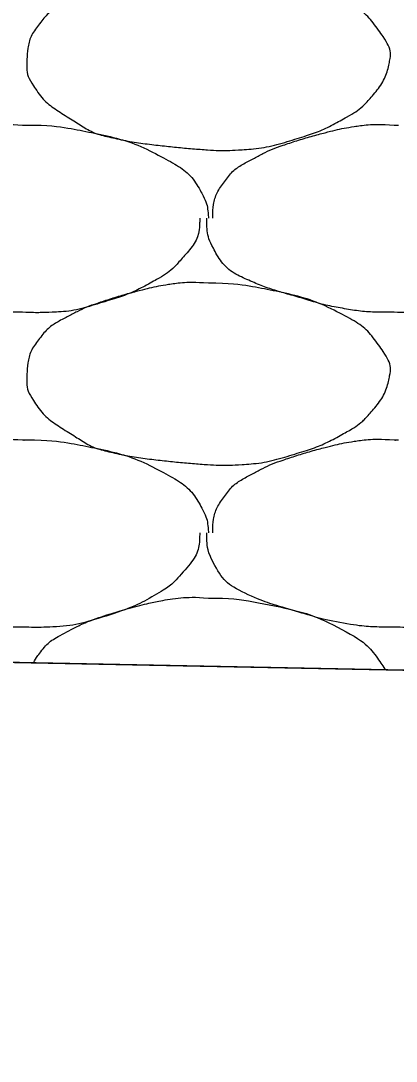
# Model space of a CAD drawing. Extents: x 1373719 to 1374161, y 379835 to 380167.
# Drawn here: x 1373967.268 to 1373967.733, y 379973.785 to 379975.076 of the extents above; entities that cross this region are included whole.
import ezdxf

# ---------------------------------------------------------------- set-up
doc = ezdxf.new("R2010")
doc.units = 0
doc.layers.add('Aggregate Base Course', color=7, linetype='Continuous')
doc.layers.add('SIGNATURE', color=7, linetype='Continuous')

msp = doc.modelspace()

# ---------------------------------------------------------------- linework, layer by layer
msp.add_line((1373965.3548, 379974.3183), (1373992.0048, 379973.7853))
at = {"layer": 'Aggregate Base Course'}
for points, degree in [([(1373967.5004, 379975.1412), (1373967.5267, 379975.1415), (1373967.5532, 379975.1376), (1373967.5796, 379975.1322), (1373967.6118, 379975.1256), (1373967.6415, 379975.1158), (1373967.6714, 379975.0998), (1373967.6913, 379975.0891), (1373967.7049, 379975.0746), (1373967.7182, 379975.0548), (1373967.7239, 379975.0462), (1373967.7269, 379975.0364), (1373967.7254, 379975.0278), (1373967.7223, 379975.0109), (1373967.7135, 379974.9941), (1373967.7002, 379974.9792), (1373967.6917, 379974.9698), (1373967.6834, 379974.9634), (1373967.6732, 379974.9576), (1373967.655, 379974.9473), (1373967.6371, 379974.9386), (1373967.6174, 379974.9324), (1373967.5918, 379974.9243), (1373967.5663, 379974.9178), (1373967.54, 379974.9162), (1373967.5268, 379974.9154), (1373967.5135, 379974.9153), (1373967.5004, 379974.9162), (1373967.4805, 379974.9175), (1373967.4608, 379974.9194), (1373967.441, 379974.9216), (1373967.4192, 379974.924), (1373967.3977, 379974.9274), (1373967.3762, 379974.9324), (1373967.3585, 379974.9365), (1373967.3433, 379974.9459), (1373967.3276, 379974.9558), (1373967.3097, 379974.967), (1373967.2952, 379974.9779), (1373967.2826, 379974.9972), (1373967.2761, 379975.0071), (1373967.2748, 379975.0177), (1373967.2754, 379975.0278), (1373967.2762, 379975.0424), (1373967.2793, 379975.0571), (1373967.2898, 379975.071), (1373967.3004, 379975.0851), (1373967.3119, 379975.0926), (1373967.3258, 379975.0998), (1373967.3376, 379975.106), (1373967.3492, 379975.1118), (1373967.3618, 379975.116), (1373967.3796, 379975.122), (1373967.3975, 379975.1274), (1373967.4158, 379975.1322), (1373967.4271, 379975.1351), (1373967.4384, 379975.1376), (1373967.45, 379975.1394), (1373967.4666, 379975.142), (1373967.4837, 379975.1426), (1373967.5004, 379975.1412)], 3), ([(1373967.045, 379974.8316), (1373967.045, 379974.8322), (1373967.0449, 379974.8328), (1373967.045, 379974.8334), (1373967.0453, 379974.8486), (1373967.0496, 379974.8631), (1373967.0594, 379974.8766), (1373967.0693, 379974.8902), (1373967.0815, 379974.8982), (1373967.0954, 379974.9054), (1373967.1072, 379974.9116), (1373967.1188, 379974.9174), (1373967.1314, 379974.9216), (1373967.1492, 379974.9276), (1373967.1671, 379974.933), (1373967.1854, 379974.9378), (1373967.1967, 379974.9407), (1373967.208, 379974.9432), (1373967.2196, 379974.945), (1373967.2362, 379974.9476), (1373967.2533, 379974.9482), (1373967.27, 379974.9468)], 3), ([(1373967.27, 379974.9468), (1373967.2718, 379974.9467), (1373967.2736, 379974.9469), (1373967.2754, 379974.9468)], 2), ([(1373967.2754, 379974.9468), (1373967.3017, 379974.9471), (1373967.3282, 379974.9432), (1373967.3546, 379974.9378), (1373967.3868, 379974.9312), (1373967.4165, 379974.9214), (1373967.4464, 379974.9054), (1373967.4663, 379974.8947), (1373967.4822, 379974.8808), (1373967.4932, 379974.8604), (1373967.4979, 379974.8516), (1373967.4996, 379974.8427), (1373967.5004, 379974.8334), (1373967.5004, 379974.8328), (1373967.5005, 379974.8322), (1373967.5004, 379974.8316)], 3), ([(1373967.5058, 379974.8316), (1373967.5058, 379974.8322), (1373967.5057, 379974.8328), (1373967.5058, 379974.8334), (1373967.5061, 379974.8486), (1373967.5104, 379974.8631), (1373967.5202, 379974.8766), (1373967.5301, 379974.8902), (1373967.5423, 379974.8982), (1373967.5562, 379974.9054), (1373967.568, 379974.9116), (1373967.5796, 379974.9174), (1373967.5922, 379974.9216), (1373967.61, 379974.9276), (1373967.6279, 379974.933), (1373967.6462, 379974.9378), (1373967.6575, 379974.9407), (1373967.6688, 379974.9432), (1373967.6804, 379974.945), (1373967.697, 379974.9476), (1373967.7141, 379974.9482), (1373967.7308, 379974.9468)], 3), ([(1373967.7308, 379974.9468), (1373967.7326, 379974.9467), (1373967.7344, 379974.9469), (1373967.7362, 379974.9468)], 2), ([(1373967.27, 379974.7146), (1373967.2676, 379974.7146), (1373967.2652, 379974.7146), (1373967.2628, 379974.7146), (1373967.2429, 379974.7146), (1373967.2231, 379974.7164), (1373967.2034, 379974.72), (1373967.1823, 379974.7238), (1373967.1623, 379974.7302), (1373967.1418, 379974.7361), (1373967.1242, 379974.7411), (1373967.1071, 379974.7468), (1373967.09, 379974.7542), (1373967.0709, 379974.7624), (1373967.055, 379974.7762), (1373967.045, 379974.7956), (1373967.0398, 379974.8056), (1373967.0378, 379974.8157), (1373967.0378, 379974.8262), (1373967.0378, 379974.828), (1373967.0378, 379974.8298), (1373967.0378, 379974.8316)], 3), ([(1373967.4896, 379974.8316), (1373967.4896, 379974.8298), (1373967.4896, 379974.828), (1373967.4896, 379974.8262), (1373967.4889, 379974.8079), (1373967.4773, 379974.7921), (1373967.4644, 379974.7776), (1373967.4562, 379974.7684), (1373967.4476, 379974.7618), (1373967.4374, 379974.756), (1373967.4192, 379974.7457), (1373967.4013, 379974.737), (1373967.3816, 379974.7308), (1373967.356, 379974.7227), (1373967.3305, 379974.7156), (1373967.3042, 379974.7146), (1373967.2928, 379974.7141), (1373967.2813, 379974.7141), (1373967.27, 379974.7146)], 3), ([(1373967.7308, 379974.7146), (1373967.7284, 379974.7146), (1373967.726, 379974.7146), (1373967.7236, 379974.7146), (1373967.7037, 379974.7146), (1373967.6839, 379974.7164), (1373967.6642, 379974.72), (1373967.6431, 379974.7238), (1373967.6231, 379974.7302), (1373967.6026, 379974.7361), (1373967.585, 379974.7411), (1373967.5679, 379974.7468), (1373967.5508, 379974.7542), (1373967.5317, 379974.7624), (1373967.5158, 379974.7762), (1373967.5058, 379974.7956), (1373967.5006, 379974.8056), (1373967.4986, 379974.8157), (1373967.4986, 379974.8262), (1373967.4986, 379974.828), (1373967.4986, 379974.8298), (1373967.4986, 379974.8316)], 3), ([(1373967.9504, 379974.8316), (1373967.9504, 379974.8298), (1373967.9504, 379974.828), (1373967.9504, 379974.8262), (1373967.9497, 379974.8079), (1373967.9381, 379974.7921), (1373967.9252, 379974.7776), (1373967.917, 379974.7684), (1373967.9084, 379974.7618), (1373967.8982, 379974.756), (1373967.88, 379974.7457), (1373967.8621, 379974.737), (1373967.8424, 379974.7308), (1373967.8168, 379974.7227), (1373967.7913, 379974.7156), (1373967.765, 379974.7146), (1373967.7536, 379974.7141), (1373967.7421, 379974.7141), (1373967.7308, 379974.7146)], 3), ([(1373967.5004, 379974.7506), (1373967.5267, 379974.7509), (1373967.5532, 379974.747), (1373967.5796, 379974.7416), (1373967.6118, 379974.735), (1373967.6415, 379974.7252), (1373967.6714, 379974.7092), (1373967.6913, 379974.6985), (1373967.7049, 379974.684), (1373967.7182, 379974.6642), (1373967.7239, 379974.6556), (1373967.7269, 379974.6458), (1373967.7254, 379974.6372), (1373967.7223, 379974.6203), (1373967.7135, 379974.6035), (1373967.7002, 379974.5886), (1373967.6917, 379974.5792), (1373967.6834, 379974.5728), (1373967.6732, 379974.567), (1373967.655, 379974.5567), (1373967.6371, 379974.548), (1373967.6174, 379974.5418), (1373967.5918, 379974.5337), (1373967.5663, 379974.5272), (1373967.54, 379974.5256), (1373967.5268, 379974.5248), (1373967.5135, 379974.5247), (1373967.5004, 379974.5256), (1373967.4805, 379974.5269), (1373967.4608, 379974.5288), (1373967.441, 379974.531), (1373967.4192, 379974.5334), (1373967.3977, 379974.5368), (1373967.3762, 379974.5418), (1373967.3585, 379974.5459), (1373967.3433, 379974.5553), (1373967.3276, 379974.5652), (1373967.3097, 379974.5764), (1373967.2952, 379974.5873), (1373967.2826, 379974.6066), (1373967.2761, 379974.6165), (1373967.2748, 379974.6271), (1373967.2754, 379974.6372), (1373967.2762, 379974.6518), (1373967.2793, 379974.6665), (1373967.2898, 379974.6804), (1373967.3004, 379974.6945), (1373967.3119, 379974.702), (1373967.3258, 379974.7092), (1373967.3376, 379974.7154), (1373967.3492, 379974.7212), (1373967.3618, 379974.7254), (1373967.3796, 379974.7314), (1373967.3975, 379974.7368), (1373967.4158, 379974.7416), (1373967.4271, 379974.7445), (1373967.4384, 379974.747), (1373967.45, 379974.7488), (1373967.4666, 379974.7514), (1373967.4837, 379974.752), (1373967.5004, 379974.7506)], 3), ([(1373967.045, 379974.441), (1373967.045, 379974.4416), (1373967.0449, 379974.4422), (1373967.045, 379974.4428), (1373967.0453, 379974.458), (1373967.0496, 379974.4725), (1373967.0594, 379974.486), (1373967.0693, 379974.4996), (1373967.0815, 379974.5076), (1373967.0954, 379974.5148), (1373967.1072, 379974.521), (1373967.1188, 379974.5268), (1373967.1314, 379974.531), (1373967.1492, 379974.537), (1373967.1671, 379974.5424), (1373967.1854, 379974.5472), (1373967.1967, 379974.5501), (1373967.208, 379974.5526), (1373967.2196, 379974.5544), (1373967.2362, 379974.557), (1373967.2533, 379974.5576), (1373967.27, 379974.5562)], 3), ([(1373967.27, 379974.5562), (1373967.2718, 379974.5561), (1373967.2736, 379974.5563), (1373967.2754, 379974.5562)], 2), ([(1373967.2754, 379974.5562), (1373967.3017, 379974.5565), (1373967.3282, 379974.5526), (1373967.3546, 379974.5472), (1373967.3868, 379974.5406), (1373967.4165, 379974.5308), (1373967.4464, 379974.5148), (1373967.4663, 379974.5041), (1373967.4822, 379974.4902), (1373967.4932, 379974.4698), (1373967.4979, 379974.461), (1373967.4996, 379974.4521), (1373967.5004, 379974.4428), (1373967.5004, 379974.4422), (1373967.5005, 379974.4416), (1373967.5004, 379974.441)], 3), ([(1373967.5058, 379974.441), (1373967.5058, 379974.4416), (1373967.5057, 379974.4422), (1373967.5058, 379974.4428), (1373967.5061, 379974.458), (1373967.5104, 379974.4725), (1373967.5202, 379974.486), (1373967.5301, 379974.4996), (1373967.5423, 379974.5076), (1373967.5562, 379974.5148), (1373967.568, 379974.521), (1373967.5796, 379974.5268), (1373967.5922, 379974.531), (1373967.61, 379974.537), (1373967.6279, 379974.5424), (1373967.6462, 379974.5472), (1373967.6575, 379974.5501), (1373967.6688, 379974.5526), (1373967.6804, 379974.5544), (1373967.697, 379974.557), (1373967.7141, 379974.5576), (1373967.7308, 379974.5562)], 3), ([(1373967.7308, 379974.5562), (1373967.7326, 379974.5561), (1373967.7344, 379974.5563), (1373967.7362, 379974.5562)], 2), ([(1373967.27, 379974.324), (1373967.2676, 379974.324), (1373967.2652, 379974.324), (1373967.2429, 379974.324), (1373967.2231, 379974.3258), (1373967.1823, 379974.3332), (1373967.1623, 379974.3396), (1373967.1242, 379974.3505), (1373967.1071, 379974.3562), (1373967.0709, 379974.3718), (1373967.055, 379974.3856), (1373967.0398, 379974.415), (1373967.0378, 379974.4251), (1373967.0378, 379974.4374), (1373967.0378, 379974.4392), (1373967.0378, 379974.441)], 3), ([(1373967.4896, 379974.441), (1373967.4896, 379974.4392), (1373967.4896, 379974.4374), (1373967.4889, 379974.4173), (1373967.4773, 379974.4015), (1373967.4562, 379974.3778), (1373967.4476, 379974.3712), (1373967.4192, 379974.3551), (1373967.4013, 379974.3464), (1373967.356, 379974.3321), (1373967.3305, 379974.325), (1373967.2928, 379974.3235), (1373967.2813, 379974.3235), (1373967.27, 379974.324)], 3), ([(1373967.7308, 379974.324), (1373967.7284, 379974.324), (1373967.726, 379974.324), (1373967.7037, 379974.324), (1373967.6839, 379974.3258), (1373967.6431, 379974.3332), (1373967.6231, 379974.3396), (1373967.585, 379974.3505), (1373967.5679, 379974.3562), (1373967.5317, 379974.3718), (1373967.5158, 379974.3856), (1373967.5006, 379974.415), (1373967.4986, 379974.4251), (1373967.4986, 379974.4374), (1373967.4986, 379974.4392), (1373967.4986, 379974.441)], 3), ([(1373967.9504, 379974.441), (1373967.9504, 379974.4392), (1373967.9504, 379974.4374), (1373967.9497, 379974.4173), (1373967.9381, 379974.4015), (1373967.917, 379974.3778), (1373967.9084, 379974.3712), (1373967.88, 379974.3551), (1373967.8621, 379974.3464), (1373967.8168, 379974.3321), (1373967.7913, 379974.325), (1373967.7536, 379974.3235), (1373967.7421, 379974.3235), (1373967.7308, 379974.324)], 3), ([(1373967.2835, 379974.2797), (1373967.2852, 379974.2831), (1373967.2873, 379974.2865), (1373967.3004, 379974.3039), (1373967.3119, 379974.3114), (1373967.3376, 379974.3248), (1373967.3492, 379974.3306), (1373967.3796, 379974.3408), (1373967.3975, 379974.3462), (1373967.4271, 379974.3539), (1373967.4384, 379974.3564), (1373967.4666, 379974.3608), (1373967.4837, 379974.3614), (1373967.5004, 379974.36)], 3), ([(1373967.5004, 379974.36), (1373967.5267, 379974.3603), (1373967.5532, 379974.3564), (1373967.6118, 379974.3444), (1373967.6415, 379974.3346), (1373967.6913, 379974.3079), (1373967.7049, 379974.2934), (1373967.7187, 379974.2727), (1373967.7193, 379974.2719), (1373967.7198, 379974.271)], 3)]:
    msp.add_open_spline(points, degree=degree, dxfattribs=at)
at = {"layer": 'SIGNATURE'}
msp.add_lwpolyline([(1373961.0836, 379974.2329), (1373962.7242, 379976.2054), (1373965.3548, 379976.2486), (1373968.4651, 379976.1864), (1373969.7589, 379974.2302), (1373965.3548, 379974.3183)], close=True, dxfattribs=at)

doc.saveas('drawing.dxf')
